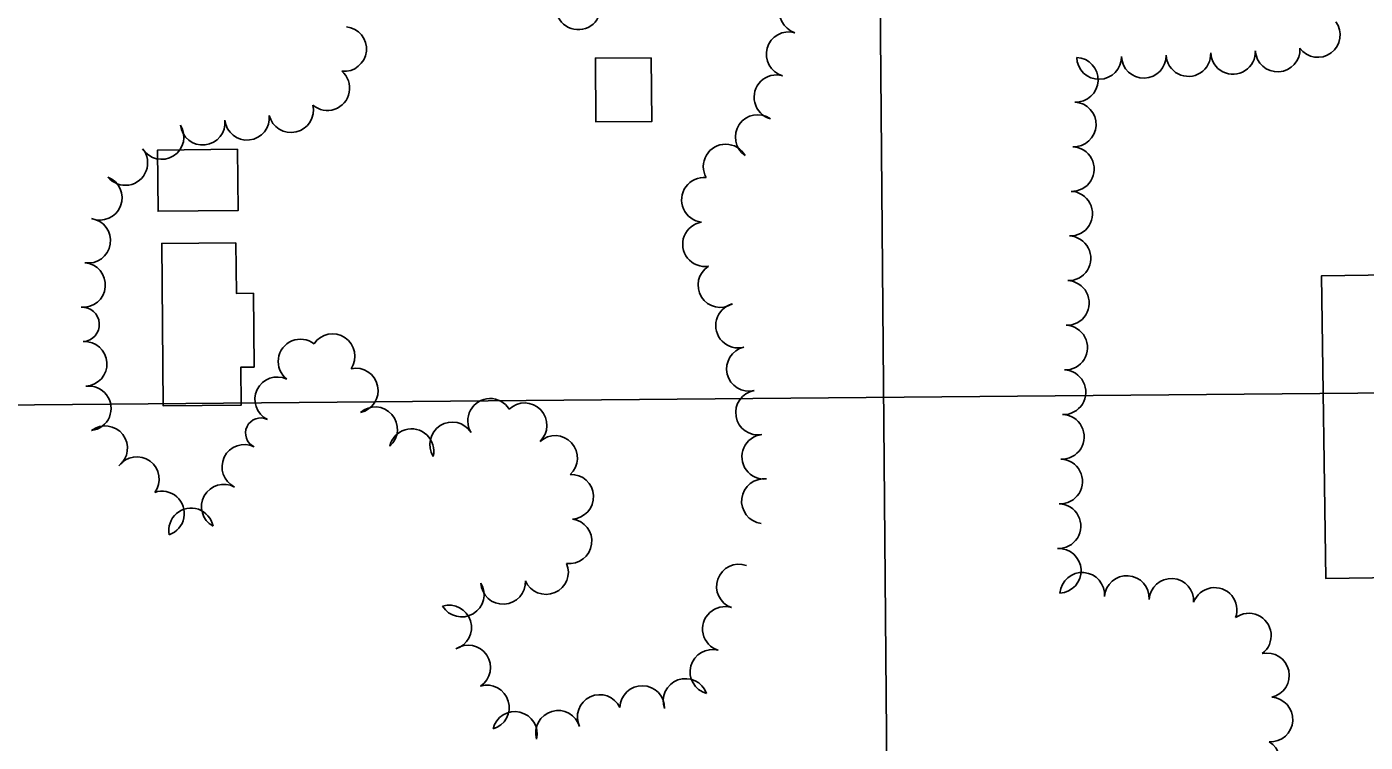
# Model space of a CAD drawing. Extents: x -2233 to 187241, y 4582 to 150524.
# Drawn here: x 108616 to 109215, y 58881 to 59201 of the extents above; entities that cross this region are included whole.
import ezdxf

# ---------------------------------------------------------------- set-up
doc = ezdxf.new("R2010")
doc.units = 0
for name, color, linetype in [('BLDG', 7, 'Continuous'), ('GRID', 7, 'Continuous'), ('TREES', 7, 'Continuous')]:
    doc.layers.add(name, color=color, linetype=linetype)

msp = doc.modelspace()

# ---------------------------------------------------------------- linework, layer by layer
at = {"layer": 'BLDG'}
for points in [[(108895.86, 59187.01), (108896.11, 59158.5), (108871.1, 59158.28), (108870.85, 59186.8)], [(108710.67, 59145.98), (108710.91, 59118.56), (108675.05, 59118.24), (108674.81, 59145.66)], [(108709.92, 59104.16), (108710.12, 59081.45), (108717.76, 59081.52), (108718.05, 59048.52), (108712.12, 59048.47), (108712.27, 59031.46), (108677.34, 59031.15), (108676.7, 59103.87)], [(109260.39, 58954.68), (109258.46, 59090.26), (109195.97, 59089.37), (109197.9, 58953.79)]]:
    msp.add_lwpolyline(points, close=True, dxfattribs=at)
at = {"layer": 'GRID'}
for p, q in [((108991.12, 60034.87), (109014.66, 57337.2)), ((109999.81, 59043.63), (105000, 59000))]:
    msp.add_line(p, q, dxfattribs=at)
at = {"layer": 'TREES'}
for centre, radius, start, end in [((108963.27, 59207.66), 10, 71.42927, 251.42927), ((108863.17, 59209.55), 10, 176.38925, 356.38926), ((108758.35, 59190.9), 10, 264.20114, 84.20114), ((109194.28, 59197.18), 10, 216.52994, 36.52994), ((108957.35, 59188.56), 10, 74.16294, 254.16294), ((109136.31, 59188.63), 10, 182.79894, 2.79894), ((109156.29, 59189.61), 10, 182.79894, 2.79894), ((109176.26, 59190.66), 10, 183.24032, 3.24032), ((109085.88, 59177.12), 10, 267.39271, 87.39271), ((109096.33, 59187.34), 10, 181.33278, 1.33278), ((109116.33, 59187.86), 10, 181.62569, 1.62569), ((108750.83, 59173.37), 10, 229.34346, 49.34346), ((108951.9, 59169.32), 10, 74.16299, 254.16299), ((108734.58, 59163.49), 10, 193.27045, 13.27045), ((109084.97, 59157.14), 10, 267.39274, 87.39274), ((108695.02, 59157.92), 10, 186.25383, 6.25383), ((108714.9, 59160.1), 10, 186.25383, 6.25383), ((108943.51, 59151.46), 10, 55.51839, 235.51839), ((108676.62, 59151.51), 10, 212.18944, 32.18944), ((108929.16, 59138.26), 10, 29.69174, 209.69174), ((109084.14, 59137.16), 10, 267.85418, 87.85418), ((108660.39, 59139.88), 10, 219.03552, 39.03552), ((108648.97, 59124.27), 10, 248.57164, 68.57164), ((108919.42, 59123.36), 10, 83.9947, 263.9947), ((109083.39, 59117.18), 10, 267.85418, 87.85418), ((108643.8, 59105.08), 10, 261.3082, 81.3082), ((108919.91, 59103.53), 10, 98.78586, 278.78586), ((109082.64, 59097.19), 10, 267.85418, 87.85418), ((108641.45, 59085.23), 10, 265.15474, 85.15474), ((108926.79, 59085.21), 10, 122.38559, 302.38559), ((109081.9, 59077.2), 10, 267.85418, 87.85418), ((108641.08, 59067.58), 7.7, 273.53347, 93.53347), ((108934.69, 59067.09), 10, 104.75731, 284.75731), ((108753.21, 59053.35), 10, 326.13405, 146.13405), ((109081.15, 59057.22), 10, 267.85418, 87.85418), ((108642.17, 59049.91), 10, 273.53347, 93.53347), ((108738.82, 59050.99), 10, 52.48007, 232.48007), ((108939.58, 59047.7), 10, 103.53167, 283.53167), ((108763.57, 59037.99), 10, 281.86371, 101.86371), ((109080.4, 59037.23), 10, 267.85418, 87.85418), ((108644.03, 59030.01), 10, 277.1577, 97.1577), ((108728.37, 59034.06), 10, 64.13477, 244.13477), ((108823.69, 59024.42), 10, 31.46404, 211.46404), ((108943.66, 59028.13), 10, 100.03959, 280.03959), ((108772.21, 59020.67), 10, 311.13003, 131.13003), ((108839.14, 59022.42), 10, 313.8015, 133.8015), ((109079.65, 59017.25), 10, 267.85418, 87.85418), ((108651.38, 59012.17), 10, 307.62252, 127.62252), ((108721.03, 59018.92), 6.82, 64.13477, 244.13477), ((108788.52, 59010.83), 10, 346.66294, 166.66294), ((108806.7, 59013.86), 10, 32.25467, 212.25467), ((108852.79, 59007.81), 10, 312.28515, 132.28515), ((108946.45, 59008.34), 10, 95.98538, 275.98538), ((108713.69, 59003.79), 10, 64.13477, 244.13477), ((108665.54, 58998.32), 10, 323.63074, 143.63074), ((109078.9, 58997.26), 10, 267.85418, 87.85418), ((108860.02, 58990.42), 10, 272.89252, 92.89252), ((108946.28, 58988.46), 10, 83.04509, 263.04509), ((108676.82, 58982.92), 10, 288.81885, 108.81885), ((108704.5, 58986.03), 10, 61.14045, 241.14045), ((108689.86, 58975.36), 10, 10.99508, 190.99508), ((109078.15, 58977.27), 10, 267.85418, 87.85418), ((108859.24, 58970.52), 10, 262.60561, 82.60561), ((109078.29, 58957.29), 10, 272.93626, 92.93626), ((108848.74, 58956.72), 10, 202.83151, 22.83151), ((108935.1, 58950.24), 10, 70.593, 250.593), ((109088.77, 58946.53), 10, 355.55347, 175.55347), ((109108.72, 58945.11), 10, 356.31389, 176.31389), ((108811, 58946.63), 10, 211.25251, 31.25251), ((108829.53, 58952.33), 10, 182.93214, 2.93214), ((109128.68, 58943.83), 10, 356.31389, 176.31389), ((109148.05, 58939.75), 10, 339.92285, 159.92285), ((108805.38, 58931.88), 10, 287.05581, 107.05581), ((108928.82, 58931.25), 10, 72.82633, 252.82633), ((109163.38, 58928.27), 10, 306.43877, 126.43877), ((108813.88, 58914.01), 10, 303.84624, 123.84624), ((108923.24, 58912.05), 10, 74.72035, 254.72035), ((109171.46, 58910.46), 10, 282.33998, 102.33998), ((108911.2, 58899), 10, 19.93838, 199.93838), ((108822.25, 58896.11), 10, 286.25983, 106.25983), ((108872.78, 58891.82), 10, 25.43916, 205.43916), ((108891.8, 58895.85), 10, 358.48728, 178.48728), ((109173.04, 58890.71), 10, 266.81648, 86.81648), ((108834.79, 58884.24), 10, 346.88198, 166.88198), ((108854.14, 58884.75), 10, 16.12246, 196.12246), ((109167.29, 58872.18), 10, 238.66703, 58.66703)]:
    msp.add_arc(centre, radius, start, end, dxfattribs=at)

doc.saveas('drawing.dxf')
